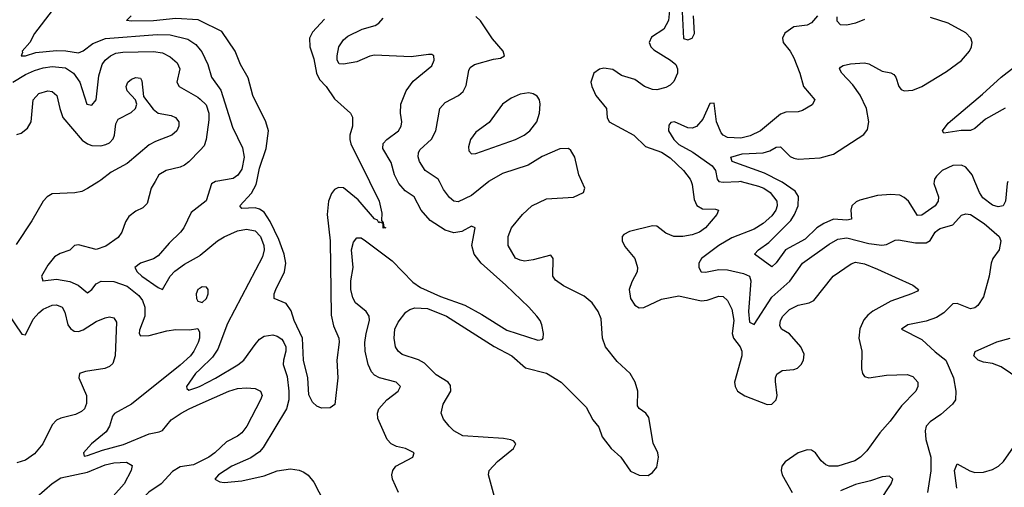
# Model space of a CAD drawing. Header units: inches. Extents: x 1603819 to 1745079, y 385938 to 533966.
# Tile 517 of 561: x 1639183 to 1643644, y 498614 to 500733. Entities that reach past the tile are written whole.
import ezdxf

# ---------------------------------------------------------------- set-up
doc = ezdxf.new("R2010")
doc.units = ezdxf.units.IN
doc.header["$MEASUREMENT"] = 0
for name, color, linetype in [('B6439', 7, 'Continuous'), ('B6449', 7, 'Continuous'), ('B6530', 7, 'Continuous'), ('B6540', 7, 'Continuous')]:
    doc.layers.add(name, color=color, linetype=linetype)

msp = doc.modelspace()

# ---------------------------------------------------------------- linework, layer by layer
at = {"layer": 'B6439', "color": 5}
for points, elevation in [([(1639541.3, 500000), (1639490, 499967.4), (1639464.9, 499955.1), (1639432.4, 499947.6), (1639330, 499944.2), (1639307.4, 499930), (1639289.9, 499910.1), (1639238.8, 499821.2), (1639166.6, 499713.4)], 380), ([(1639796.8, 500000), (1639779.3, 499970), (1639760.7, 499899.3), (1639740.4, 499879.6), (1639710, 499865.8), (1639678.3, 499841.7), (1639662.4, 499817.6), (1639646, 499770), (1639630, 499746.4), (1639573.6, 499706.4), (1639530, 499691.2), (1639450, 499712.3), (1639430.9, 499709.1), (1639410, 499688.4), (1639366.4, 499673.6), (1639341.4, 499658.6), (1639310, 499620.2), (1639281.4, 499570), (1639288.7, 499548.7), (1639350, 499557.7), (1639410, 499546.2), (1639448.2, 499530), (1639490, 499494.8), (1639510, 499509.8), (1639530, 499535.2), (1639552.4, 499547.6), (1639610, 499547), (1639670, 499525), (1639723.4, 499483.4), (1639739.8, 499459.8), (1639750.7, 499430.7), (1639749.9, 499390), (1639725.4, 499325.4), (1639723.9, 499310), (1639730, 499300.4), (1639770, 499301), (1639850, 499322.8), (1639890, 499328.4), (1639952.7, 499327.3), (1639990, 499333.3), (1639997, 499317), (1639997.4, 499290), (1639992.2, 499270), (1639972.3, 499230), (1639956.4, 499210), (1639910, 499167.8), (1639690, 498991), (1639612.4, 498947.6), (1639603.5, 498936.5), (1639589.9, 498890), (1639575.3, 498864.7), (1639508.2, 498810), (1639471.5, 498770), (1639475.3, 498755.3), (1639490, 498757.3), (1639558.5, 498781.5), (1639653, 498807), (1639770, 498855.6), (1639815.4, 498864.6), (1639830, 498871.5), (1639870, 498919.5), (1639914.5, 498950), (1639950.2, 498970), (1640000, 498992.1)], 360), ([(1640000, 499890.8), (1639960.3, 499859.7), (1639927.1, 499790), (1639911.9, 499770), (1639859.7, 499720.3), (1639810, 499663), (1639790, 499649.4), (1639730, 499630.2), (1639705.4, 499610), (1639715.9, 499590), (1639736.5, 499570), (1639810, 499518.7), (1639830, 499509.7), (1639864.8, 499570), (1639886.4, 499593.6), (1639930, 499625.5), (1639997.2, 499662.8), (1640000, 499665.2)], 340), ([(1640000, 499516), (1639990.6, 499510), (1639982.3, 499490), (1639983.7, 499470), (1639990, 499457.3), (1640000, 499453.9)], 360), ([(1639130, 499400.7), (1639192.7, 499307.3), (1639210, 499305.4), (1639244.9, 499375.1), (1639270, 499404.8), (1639290, 499420.7), (1639330, 499438.9), (1639350, 499441.2), (1639375.3, 499430), (1639387.9, 499407.9), (1639401.6, 499350), (1639413.1, 499333.1), (1639430, 499322), (1639450, 499320.5), (1639470, 499326.8), (1639530, 499365), (1639570, 499382.4), (1639590, 499385.7), (1639610, 499381.6), (1639621.7, 499361.7), (1639615.4, 499210), (1639604.7, 499175.3), (1639590, 499160.7), (1639568.2, 499151.8), (1639481.1, 499138.9), (1639454, 499130), (1639450.6, 499110), (1639485.3, 499030), (1639486.2, 498993.8), (1639476.5, 498970), (1639462.7, 498957.3), (1639436, 498944), (1639370, 498927.2), (1639350, 498917.8), (1639330, 498896.9), (1639288.7, 498811.3), (1639250, 498766), (1639210, 498735.9), (1639170, 498724.1)], 380), ([(1640000, 499149), (1639980.2, 499130), (1639938.3, 499070), (1639940.9, 499060.9), (1639950, 499053.6), (1639990, 499067), (1640000, 499072.1)], 340), ([(1639260.4, 498570), (1639330, 498630.8), (1639370, 498656.1), (1639490, 498682), (1639570, 498715.3), (1639610, 498724.9), (1639667, 498727), (1639692.2, 498712.2), (1639688.6, 498690), (1639655.8, 498630), (1639531, 498489)], 380), ([(1640000, 498730.7), (1639970, 498716.2), (1639910, 498706.3), (1639875, 498685), (1639823.9, 498630), (1639768.8, 498591.2), (1639684.5, 498510), (1639602.9, 498410), (1639589.8, 498390), (1639584.2, 498370), (1639590, 498366), (1639610, 498369.2), (1639711.7, 498408.3), (1639770, 498435.9), (1639829.5, 498450.5), (1639863.9, 498476.1), (1639891.7, 498488.3), (1639970, 498507.3), (1640000, 498508.4)], 360)]:
    msp.add_lwpolyline(points, dxfattribs=dict(at, elevation=elevation))
at = {"layer": 'B6449', "color": 5}
for points, elevation in [([(1640071.2, 500000), (1640070, 499999.8), (1640051.6, 499988.4), (1640027.6, 499912.4), (1640000, 499890.8)], 340), ([(1640767.2, 500000), (1640811.8, 499910), (1640823.4, 499856.6), (1640822.8, 499822.8), (1640830, 499812), (1640833.4, 499793.4), (1640842, 499790), (1640830, 499787.6), (1640829.4, 499809.4), (1640815.3, 499815.3), (1640810, 499812.7), (1640803.9, 499823.9), (1640790, 499829.8), (1640716.7, 499916.7), (1640650, 499971.7), (1640627, 499973), (1640610, 499963.1), (1640595, 499945), (1640582.1, 499910), (1640575.7, 499850), (1640589.2, 499730), (1640594.4, 499394.4), (1640604.9, 499344.9), (1640628.2, 499290), (1640630.7, 499270.7), (1640619.3, 499190), (1640624.6, 499110), (1640610.5, 498989.5), (1640590, 498973.2), (1640550, 498972.7), (1640530, 498981.2), (1640510, 498999), (1640493.3, 499033.3), (1640488.5, 499110), (1640469.5, 499190), (1640463.9, 499290), (1640427.3, 499370), (1640413.5, 499413.5), (1640390, 499446.6), (1640336, 499470), (1640335.8, 499490), (1640342.8, 499510), (1640383, 499590), (1640388.9, 499630), (1640381.8, 499670), (1640356.4, 499736.4), (1640318.6, 499818.6), (1640290, 499861.2), (1640270, 499874.9), (1640250, 499880.2), (1640190, 499877), (1640180.5, 499890), (1640233.9, 499946.1), (1640254.1, 499985.9), (1640257.1, 500000)], 320), ([(1640898.9, 498590), (1640871.4, 498650), (1640869.2, 498670), (1640873.4, 498690), (1640887.9, 498710), (1640964.9, 498750), (1640970.4, 498770), (1640930.4, 498790), (1640890, 498799), (1640866.5, 498810), (1640848, 498830), (1640805.3, 498925.3), (1640803.5, 498950), (1640810.2, 498970), (1640846.2, 499010), (1640897.7, 499050), (1640908.9, 499070), (1640888.4, 499090), (1640812.7, 499110), (1640790, 499121.6), (1640776.6, 499136.6), (1640761.6, 499170), (1640748.7, 499230), (1640747.3, 499270), (1640752.4, 499310), (1640767.9, 499370), (1640766.7, 499390), (1640752.4, 499410), (1640705, 499450), (1640692.4, 499472.4), (1640683.5, 499510), (1640683.4, 499550), (1640693.7, 499610), (1640686.1, 499690), (1640694.7, 499725.3), (1640710, 499744.4), (1640730, 499744.1), (1640750, 499731.3), (1640870, 499640.6), (1640963.8, 499543.8), (1640999.2, 499519.2), (1641090, 499478), (1641199.2, 499439.2), (1641276.7, 499396.7), (1641390, 499325.3), (1641530, 499280.7), (1641550, 499284), (1641554.8, 499290), (1641556.3, 499310), (1641548, 499350), (1641540.4, 499370), (1641525.3, 499390), (1641490.3, 499430), (1641386.2, 499530), (1641274, 499630), (1641242.7, 499670), (1641231, 499710), (1641247.3, 499790), (1641230, 499797.4), (1641186.7, 499773.3), (1641150, 499766.8), (1641110, 499779.8), (1641043.1, 499823.1), (1641002.5, 499870), (1640969.6, 499929.6), (1640930, 499958.1), (1640900.6, 499990), (1640895.5, 500000)], 340), ([(1641334, 498570), (1641307.3, 498670), (1641310.6, 498690), (1641348.2, 498730), (1641420.4, 498790), (1641430.4, 498810.4), (1641422, 498822), (1641408.8, 498828.8), (1641375.5, 498835.5), (1641190, 498846.7), (1641150, 498869), (1641128.5, 498890), (1641102.6, 498922.6), (1641092.9, 498950), (1641102.2, 498990), (1641135.9, 499050), (1641135, 499075), (1641123.7, 499090), (1641070, 499124), (1641016.9, 499176.9), (1640990, 499191), (1640915.6, 499215.6), (1640897.6, 499230), (1640886.4, 499250), (1640879.3, 499290), (1640883.4, 499330), (1640897.4, 499362.6), (1640932.3, 499407.7), (1640950, 499419.4), (1640973.5, 499426.5), (1641030, 499424.5), (1641116.5, 499390), (1641332.3, 499252.3), (1641413.1, 499210), (1641475.3, 499155.3), (1641570, 499130.9), (1641635.8, 499090), (1641750, 498976.9), (1641779.8, 498919.8), (1641806.4, 498886.4), (1641822.6, 498842.6), (1641862, 498790), (1641907, 498750), (1641950, 498686.6), (1641990, 498669.3), (1642030, 498666.6), (1642050, 498681.2), (1642070, 498705.2), (1642077.6, 498750), (1642073.4, 498770), (1642053.7, 498813.7), (1642033.8, 498930), (1642020.3, 498950), (1641990.2, 498970.2), (1641982.7, 498982.7), (1641983.2, 499050), (1641971.4, 499090), (1641949, 499130), (1641890, 499183.2), (1641837.4, 499250), (1641823.2, 499290), (1641816.7, 499376.7), (1641803.1, 499410), (1641777, 499450), (1641740.4, 499480.4), (1641646.9, 499526.9), (1641610, 499552), (1641598.6, 499570), (1641600.3, 499650), (1641590, 499666), (1641510, 499644), (1641470, 499639.2), (1641450, 499642.5), (1641430, 499652.9), (1641396.2, 499710), (1641395.5, 499750), (1641411.5, 499790), (1641460.3, 499850), (1641503.7, 499890), (1641570, 499920.8), (1641691.4, 499928.6), (1641737.3, 499950), (1641743, 499970), (1641729.7, 500000)], 360), ([(1641309.2, 500000), (1641230, 499936.4), (1641170, 499907.6), (1641150, 499910.2), (1641130, 499927.6), (1641103.8, 499963.8), (1641084.9, 500000)], 360), ([(1642224.5, 500000), (1642230, 499986), (1642238.4, 499918.4), (1642251.2, 499891.2), (1642275.8, 499875.8), (1642334.8, 499874.8), (1642349, 499870), (1642341.6, 499850), (1642290, 499789.2), (1642263.6, 499770), (1642230, 499757.8), (1642188, 499750), (1642146.8, 499750), (1642110, 499765.5), (1642070, 499797.3), (1642050, 499798.2), (1641946.2, 499773.8), (1641920.5, 499759.5), (1641912.8, 499750), (1641913.1, 499730), (1641925.2, 499705.2), (1641969.8, 499650), (1641982.3, 499610), (1641979.9, 499590), (1641955.7, 499544.3), (1641943.8, 499510), (1641949.9, 499470), (1641970, 499438.5), (1641990, 499426.9), (1642010, 499428.4), (1642090, 499466.4), (1642170, 499481.4), (1642270, 499459), (1642297.8, 499462.2), (1642350, 499480.4), (1642370, 499479.1), (1642390, 499459.7), (1642410, 499420.7), (1642418.5, 499370), (1642410.4, 499310), (1642416.4, 499290), (1642447.2, 499250), (1642454.1, 499230), (1642454.2, 499210), (1642422.2, 499090), (1642423.8, 499070), (1642434.8, 499050), (1642467.6, 499027.6), (1642570, 498988.8), (1642590, 498989.8), (1642610.2, 499009.8), (1642614.9, 499030), (1642606.6, 499093.4), (1642606.5, 499110), (1642613, 499127), (1642637.7, 499142.3), (1642690, 499147.4), (1642706.7, 499153.3), (1642724, 499170), (1642734.7, 499190), (1642736.5, 499216.5), (1642722.4, 499250), (1642670, 499309), (1642634.9, 499330), (1642626.8, 499346.8), (1642629.4, 499370), (1642640.2, 499390), (1642670, 499419.8), (1642710, 499439.9), (1642759.1, 499450), (1642780.1, 499459.9), (1642869, 499570), (1642950, 499626.6), (1642970, 499633.7), (1643010, 499627.2), (1643070, 499602.6), (1643229, 499530), (1643255.1, 499510), (1643250, 499502.8), (1643224, 499490), (1643130, 499457.6), (1643048.7, 499411.3), (1643026, 499394), (1643007.7, 499372.3), (1642988.8, 499331.2), (1642984.8, 499290), (1642997.6, 499230), (1642996.5, 499150), (1643000.7, 499130), (1643010, 499116), (1643030, 499109.1), (1643110, 499121.8), (1643204.4, 499124.4), (1643230, 499115.1), (1643252.6, 499090), (1643252.1, 499070), (1643243.5, 499050), (1643177.8, 498982.2), (1643126.9, 498913.1), (1643079.7, 498860.3), (1643021.7, 498778.3), (1642992.3, 498750), (1642966.5, 498733.5), (1642890, 498708.7), (1642850, 498708.9), (1642835.5, 498715.5), (1642813.9, 498733.9), (1642787.7, 498770), (1642770, 498781.4), (1642750, 498783.7), (1642710, 498769.4), (1642650.9, 498729.1), (1642635.7, 498710), (1642632.7, 498690), (1642637.6, 498670), (1642682.6, 498590)], 360), ([(1642451.8, 500000), (1642530, 499979.2), (1642553.6, 499970), (1642582.9, 499950), (1642613.5, 499910), (1642614.8, 499890), (1642608.2, 499870), (1642590, 499844.8), (1642551.4, 499810), (1642510, 499783.1), (1642410, 499744.2), (1642350, 499709.1), (1642271.5, 499650), (1642260.2, 499630), (1642259.9, 499610), (1642270.6, 499590.6), (1642290, 499588.8), (1642350, 499600.4), (1642390, 499599.9), (1642462.8, 499582.8), (1642488.8, 499570), (1642495.1, 499550), (1642484.9, 499410), (1642490, 499362.4), (1642510, 499350.9), (1642590, 499475.3), (1642672.5, 499547.5), (1642730.2, 499630), (1642850, 499715.2), (1642890, 499738.8), (1642930, 499743.8), (1643030, 499719.1), (1643088.3, 499711.7), (1643110, 499714.2), (1643150, 499733.3), (1643164.9, 499735.1), (1643241.5, 499721.5), (1643290, 499721.9), (1643308.2, 499731.8), (1643330, 499769.7), (1643340.9, 499779.1), (1643353.2, 499786.8), (1643410, 499802.9), (1643450, 499847.1), (1643470, 499853.6), (1643490, 499849.9), (1643551.8, 499810), (1643619.8, 499750), (1643627.4, 499730), (1643620.5, 499690), (1643592.1, 499650), (1643583.7, 499630), (1643575.6, 499570), (1643550, 499476.3), (1643523.1, 499436.9), (1643510, 499427.4), (1643490, 499422.3), (1643430, 499447.3), (1643410, 499444.9), (1643370, 499404.2), (1643336.5, 499383.5), (1643290, 499366.7), (1643207, 499350), (1643178.4, 499330), (1643270, 499284.1), (1643330, 499227), (1643378.5, 499190), (1643413.3, 499110), (1643424.8, 499050), (1643422.3, 499010), (1643409.7, 498990), (1643356.1, 498943.9), (1643307.4, 498910), (1643289.8, 498890), (1643285.4, 498870), (1643288.5, 498830), (1643311.6, 498750), (1643311.6, 498688.4), (1643295.5, 498590)], 340), ([(1642351.2, 500000), (1642370, 499996.1), (1642441.5, 500000)], 340), ([(1643326.4, 500000), (1643324.7, 499990), (1643345.8, 499930), (1643344.2, 499910), (1643331.1, 499888.9), (1643270, 499847.8), (1643250, 499845.8), (1643210, 499909.9), (1643190, 499927.8), (1643170, 499938.1), (1643130, 499941.3), (1643070, 499936.2), (1642990, 499915.8), (1642972.6, 499907.4), (1642953.2, 499890), (1642949, 499870), (1642951.3, 499828.7), (1642930, 499823.9), (1642870, 499829.5), (1642825.6, 499810), (1642795.1, 499790), (1642742, 499738), (1642652.5, 499690), (1642610, 499630.8), (1642590, 499613.3), (1642512.4, 499670), (1642529.8, 499690), (1642576.7, 499723.3), (1642676.9, 499823.1), (1642693.5, 499850), (1642709.3, 499890), (1642711.9, 499931.9), (1642696.3, 499956.3), (1642637, 499997), (1642630.9, 500000)], 320), ([(1643660.1, 500000), (1643656.8, 499990), (1643649.4, 499910), (1643638, 499890), (1643615.3, 499884.7), (1643590, 499891.8), (1643545.9, 499925.9), (1643530.7, 499950), (1643510.5, 500000)], 320), ([(1640000, 499665.2), (1640079.3, 499730), (1640110, 499748.4), (1640170, 499775.9), (1640210, 499783.6), (1640250, 499775.9), (1640274.6, 499750), (1640288.8, 499710), (1640290.4, 499689.6), (1640282.5, 499657.5), (1640124.1, 499355.9), (1640080.6, 499239.4), (1640056.6, 499203.4), (1640000, 499149)], 340), ([(1640000, 499453.9), (1640010, 499450.5), (1640029.5, 499470), (1640036.9, 499490), (1640037.6, 499510), (1640030, 499520.9), (1640010, 499522.4), (1640000, 499516)], 360), ([(1640000, 499072.1), (1640070, 499107.7), (1640171.7, 499168.3), (1640198.4, 499190), (1640250, 499261.1), (1640270, 499284.6), (1640290, 499299), (1640330, 499304.7), (1640350, 499299.1), (1640370, 499285), (1640380.2, 499270), (1640388.1, 499250), (1640388.7, 499230), (1640377.6, 499190), (1640377, 499170), (1640395.1, 499115.1), (1640402.1, 499050), (1640402.3, 499010), (1640391.3, 498968.7), (1640286.1, 498793.9), (1640270, 498775), (1640230, 498747.4), (1640144.5, 498710), (1640084.2, 498670), (1640067, 498650), (1640090, 498638.7), (1640110, 498635.4), (1640190, 498642.5), (1640290, 498664.9), (1640350, 498688), (1640410, 498696.7), (1640450, 498691.6), (1640470, 498682.6), (1640490, 498667.9), (1640516.3, 498636.3), (1640560.9, 498550)], 340), ([(1643761.4, 499070), (1643630, 499159.9), (1643590, 499175), (1643550, 499180.8), (1643525.6, 499190), (1643505.7, 499210), (1643511.3, 499228.7), (1643610, 499272.6), (1643670, 499289.3)], 320), ([(1640000, 498992.1), (1640130, 499049.9), (1640170, 499060.9), (1640210, 499064.2), (1640250, 499060.9), (1640274.7, 499050), (1640281.7, 499030), (1640274.8, 499010), (1640212.1, 498890), (1640190, 498861.2), (1640170, 498845.4), (1640120.1, 498819.9), (1640067.8, 498770), (1640039.8, 498750), (1640000, 498730.7)], 360), ([(1643428.9, 498610), (1643418.7, 498690), (1643430, 498720.4), (1643487.6, 498687.6), (1643510, 498681.4), (1643550, 498682), (1643590, 498694.4), (1643617.4, 498710), (1643639.5, 498730), (1643709.9, 498830.1)], 320), ([(1643077.8, 498550), (1643131.7, 498630), (1643138.4, 498650), (1643124.4, 498664.4), (1643090, 498661.3), (1643037.8, 498642.2), (1642970, 498625.7), (1642901.7, 498598.3)], 340)]:
    msp.add_lwpolyline(points, dxfattribs=dict(at, elevation=elevation))
at = {"layer": 'B6530', "color": 5}
for points, elevation in [([(1639330, 500774.4), (1639250, 500670.4), (1639229.7, 500630), (1639194.7, 500590), (1639196.2, 500583.8), (1639189.6, 500570), (1639209.9, 500569.9), (1639256.3, 500583.7), (1639350, 500593.6), (1639392.3, 500592.3), (1639450, 500582.2), (1639470, 500591.6), (1639514.9, 500625.1), (1639572.3, 500647.7), (1639806.3, 500666.3), (1639864.2, 500664.2), (1639945.2, 500645.2), (1639980.4, 500620.4), (1640000, 500597.2)], 340), ([(1640000, 500728.2), (1639992.1, 500732.1), (1639890, 500738.9), (1639790, 500727.9), (1639690, 500726.1), (1639667.6, 500730), (1639687.8, 500750)], 320), ([(1639152.5, 500450), (1639210, 500485.3), (1639250, 500503.5), (1639290, 500515.5), (1639330, 500521.1), (1639390, 500514.9), (1639427, 500490), (1639455.7, 500450), (1639487.7, 500350), (1639510, 500346.2), (1639529.5, 500370.5), (1639541.8, 500478.2), (1639556.8, 500530), (1639570.2, 500550), (1639594.4, 500570), (1639619.3, 500580.7), (1639650, 500585.8), (1639790, 500589.1), (1639830, 500582.3), (1639864.9, 500564.9), (1639897.1, 500537.1), (1639909.2, 500510), (1639894.5, 500450), (1639905.8, 500430), (1639990, 500382.2), (1640000, 500372.9)], 360), ([(1639170, 500212.7), (1639190, 500218.6), (1639218.5, 500241.5), (1639235, 500270), (1639244.4, 500370), (1639270, 500397.8), (1639310.6, 500410.6), (1639330, 500407.3), (1639352.1, 500390), (1639364.5, 500330), (1639379, 500290), (1639466.8, 500186.8), (1639490, 500170.6), (1639510, 500162.9), (1639550, 500162), (1639572.7, 500167.3), (1639590, 500174.5), (1639607.2, 500192.8), (1639613.2, 500210), (1639618.5, 500261.5), (1639630, 500282.6), (1639687.8, 500312.2), (1639707.4, 500330), (1639714, 500350), (1639707.2, 500370), (1639670.4, 500410), (1639664.9, 500430), (1639673.7, 500450), (1639690, 500464), (1639710, 500470.8), (1639730, 500467.3), (1639736.6, 500456.6), (1639744.6, 500384.6), (1639788.2, 500328.2), (1639810, 500309.8), (1639870, 500298.2), (1639889.5, 500290), (1639904, 500270), (1639904.8, 500250), (1639895.1, 500230), (1639872.6, 500210), (1639798.7, 500181.3), (1639770, 500165.6), (1639670, 500080.8), (1639597.3, 500042.7), (1639550, 500005.5), (1639541.3, 500000)], 380), ([(1640000, 500142.4), (1639950, 500089.2), (1639930, 500074.2), (1639910, 500064.7), (1639847.3, 500050), (1639814.2, 500030), (1639796.8, 500000)], 360)]:
    msp.add_lwpolyline(points, dxfattribs=dict(at, elevation=elevation))
at = {"layer": 'B6540', "color": 5}
for points, elevation in [([(1642181.4, 500830), (1642190, 500647.4), (1642210, 500642.4), (1642230, 500649.1), (1642240.5, 500670), (1642235.8, 500750)], 340), ([(1642127.8, 500790), (1642122.8, 500730), (1642101.4, 500690), (1642045.7, 500654.3), (1642034.9, 500630), (1642041.9, 500610), (1642056.2, 500596.2), (1642130.8, 500550), (1642155.2, 500530), (1642163.9, 500510), (1642163.7, 500490), (1642146.7, 500453.3), (1642130, 500436.8), (1642110, 500426), (1642070, 500415.9), (1642050, 500416.8), (1642014.3, 500430), (1641970, 500461.8), (1641910, 500480.2), (1641870, 500507.7), (1641830, 500513.7), (1641810, 500509), (1641784.4, 500490), (1641770.8, 500450), (1641774.4, 500430), (1641793.5, 500390), (1641841.6, 500330), (1641845.1, 500290), (1641853.7, 500270), (1641964.7, 500210), (1642018.1, 500158.1), (1642090, 500133.1), (1642130, 500106.5), (1642189.8, 500050), (1642220.6, 500010), (1642224.5, 500000)], 360), ([(1642797, 500750), (1642770, 500719.3), (1642750, 500708.5), (1642690, 500700.2), (1642650, 500671.8), (1642638.5, 500650), (1642641.5, 500630), (1642673.1, 500590), (1642690, 500559.5), (1642717.2, 500490), (1642733.7, 500430), (1642785.2, 500370), (1642773.3, 500346.7), (1642730, 500321.1), (1642710, 500316), (1642653.3, 500313.3), (1642630, 500305.1), (1642539.8, 500230), (1642493, 500207), (1642450, 500196.7), (1642390, 500199.2), (1642370, 500209.6), (1642360.6, 500220.6), (1642339.2, 500270), (1642330, 500354.8), (1642310, 500353.4), (1642277.5, 500282.5), (1642250, 500249.4), (1642230, 500241.9), (1642210, 500243.3), (1642149.8, 500270.2), (1642132.5, 500267.5), (1642124.4, 500255.6), (1642123.2, 500230), (1642147, 500190), (1642170, 500166.7), (1642233.1, 500133.1), (1642319.9, 500070), (1642335.8, 500050), (1642342.8, 500010), (1642350, 500000.3), (1642351.2, 500000)], 340), ([(1640257.1, 500000), (1640270, 500059.5), (1640300.2, 500150), (1640309.9, 500230), (1640298.3, 500270), (1640238.7, 500390), (1640218.7, 500470), (1640183.7, 500530), (1640159.1, 500590), (1640099, 500679), (1640000, 500728.2)], 320), ([(1640564.6, 500735.4), (1640510, 500677.1), (1640496.3, 500650), (1640498, 500610), (1640515.2, 500555.2), (1640527.4, 500490), (1640541.9, 500461.9), (1640571.4, 500430), (1640610, 500375), (1640682, 500310), (1640691.4, 500291.4), (1640690.2, 500250.2), (1640679.5, 500210), (1640678.1, 500190), (1640683, 500170), (1640767.2, 500000)], 320), ([(1640895.5, 500000), (1640880.4, 500030), (1640865.3, 500085.3), (1640827.7, 500150), (1640830, 500171.6), (1640846.7, 500190), (1640898.9, 500230), (1640911.6, 500250), (1640914.6, 500270), (1640907.9, 500310), (1640910.2, 500350), (1640933.4, 500410), (1640965.9, 500454.1), (1641050, 500524.2), (1641061.3, 500550), (1641059.1, 500570), (1641050, 500575.3), (1641034.6, 500574.6), (1640955.9, 500564.1), (1640790, 500571.8), (1640770, 500567.6), (1640710, 500541.8), (1640650, 500531.6), (1640630, 500532.7), (1640621.3, 500550), (1640620.7, 500570), (1640628.4, 500610), (1640650, 500641.7), (1640670, 500658), (1640734, 500690), (1640793, 500707), (1640810, 500717.4), (1640830, 500739.7)], 340), ([(1641084.9, 500000), (1641079.7, 500010), (1641019.7, 500050), (1640993.9, 500090), (1640989, 500111), (1640990.2, 500130), (1640996.5, 500143.5), (1641048.1, 500191.9), (1641068.6, 500230), (1641086.9, 500330), (1641110, 500357.6), (1641171.2, 500388.8), (1641192.8, 500407.2), (1641205.5, 500434.5), (1641217.8, 500502.2), (1641224.1, 500515.9), (1641243.8, 500530), (1641330, 500554.5), (1641361.1, 500558.9), (1641379.3, 500570), (1641373.4, 500590), (1641325.8, 500645.8), (1641270, 500727.2), (1641250, 500747.6)], 360), ([(1642630.9, 500000), (1642556.8, 500036.8), (1642411.1, 500090), (1642405.4, 500110), (1642455.6, 500124.4), (1642550.8, 500129.2), (1642581.2, 500138.8), (1642610, 500155), (1642630, 500156.9), (1642673.5, 500113.5), (1642690, 500104.8), (1642710, 500101.4), (1642810, 500106.3), (1642870, 500124.2), (1643006.8, 500213.2), (1643023.9, 500236.1), (1643029.8, 500270), (1643018.9, 500330), (1642991.1, 500391.1), (1642957.9, 500437.9), (1642908.1, 500490), (1642896.9, 500510), (1642902, 500518), (1642913.8, 500526.2), (1642947, 500533), (1643010, 500537.6), (1643030, 500533.5), (1643090, 500500.2), (1643130, 500492.3), (1643144, 500484), (1643152.2, 500472.2), (1643165.2, 500430), (1643177, 500417), (1643190.2, 500410.2), (1643230, 500413.4), (1643270, 500430.9), (1643381.8, 500498.2), (1643450, 500547.9), (1643486.3, 500590), (1643495.4, 500610), (1643498.4, 500630), (1643491.9, 500650), (1643470, 500672.9), (1643390, 500716.9), (1643310, 500742.4)], 320), ([(1643010, 500734.3), (1642970, 500717), (1642930, 500707.9), (1642901.3, 500710), (1642886.2, 500726.2), (1642886.5, 500746.5)], 320), ([(1640000, 500597.2), (1640007.9, 500587.9), (1640035.2, 500530), (1640051.9, 500471.9), (1640093.8, 500413.8), (1640146.6, 500246.6), (1640191.8, 500151.8), (1640199.5, 500110), (1640190, 500056), (1640172.1, 500027.9), (1640150, 500013.6), (1640071.2, 500000)], 340), ([(1643648.1, 500331.9), (1643558.1, 500281.9), (1643510, 500240.2), (1643490, 500230.6), (1643448.8, 500231.2), (1643370, 500218.4), (1643363.1, 500230), (1643390, 500263.6), (1643545.1, 500394.9), (1643630, 500473.1), (1643690, 500520.1)], 280), ([(1640000, 500372.9), (1640027.3, 500347.3), (1640039.7, 500310), (1640040.4, 500279.6), (1640028.4, 500190), (1640018.2, 500161.8), (1640000, 500142.4)], 360), ([(1641729.7, 500000), (1641716.5, 500030), (1641698.4, 500110), (1641680.7, 500140.7), (1641668.9, 500148.9), (1641630, 500147.5), (1641550, 500113.6), (1641486, 500074), (1641370, 500035.9), (1641310, 500000.7), (1641309.2, 500000)], 360), ([(1643510.5, 500000), (1643498.4, 500030), (1643470, 500064.4), (1643450, 500073.3), (1643410, 500072.3), (1643362.9, 500050), (1643336.1, 500023.9), (1643328.2, 500010), (1643326.4, 500000)], 320), ([(1642441.5, 500000), (1642450, 500000.5), (1642451.8, 500000)], 340)]:
    msp.add_lwpolyline(points, dxfattribs=dict(at, elevation=elevation))
at = {"layer": 'B6540', "color": 5, "elevation": 380}
msp.add_lwpolyline([(1641490, 500401), (1641450, 500395.6), (1641410, 500377.6), (1641370, 500349.7), (1641310, 500267.3), (1641250, 500223), (1641225.2, 500190), (1641216.3, 500156.3), (1641218.5, 500138.5), (1641230, 500124.9), (1641250, 500126.4), (1641430, 500189.3), (1641468, 500210), (1641493.7, 500230), (1641526, 500270), (1641537.6, 500310), (1641541.1, 500350), (1641538, 500370), (1641527.1, 500387.1), (1641510, 500396.9)], close=True, dxfattribs=at)

doc.saveas('drawing.dxf')
